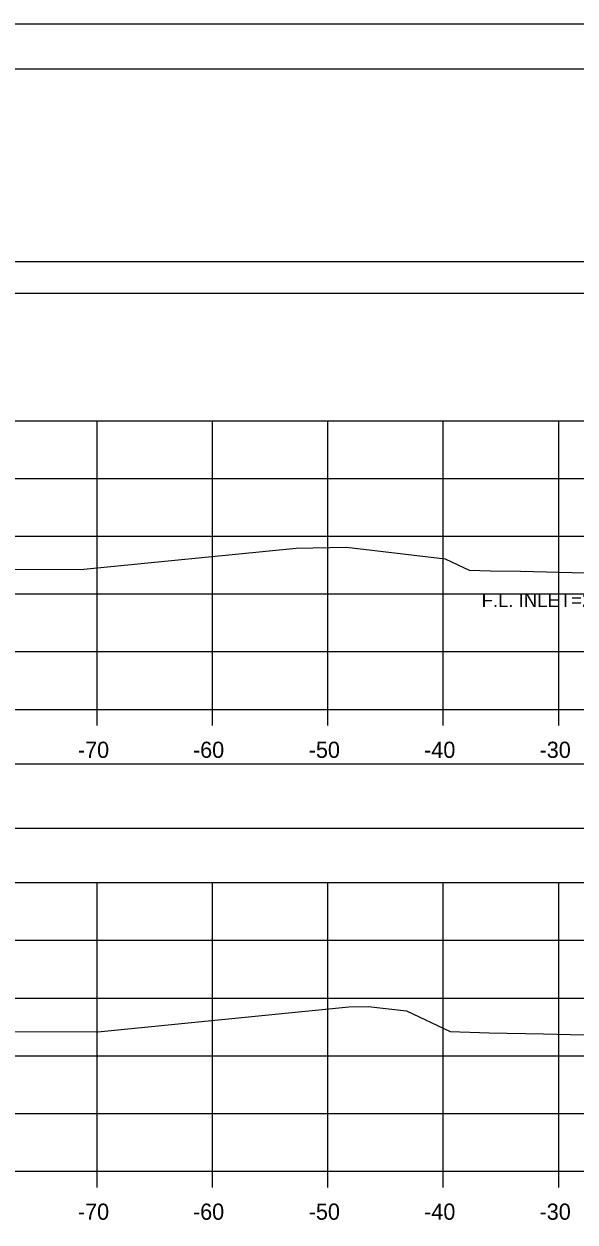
# Model space of a CAD drawing. Extents: x 1369627 to 1374022, y 380035 to 398173.
# Drawn here: x 1372022.2 to 1372069.9, y 389321.9 to 389425.6 of the extents above; entities that cross this region are included whole.
import ezdxf

# ---------------------------------------------------------------- set-up
doc = ezdxf.new("R2010")
doc.units = 0
for name, color, linetype in [('Default', 7, 'Continuous'), ('R_Axis', 7, 'Continuous'), ('R_Axis Annot', 7, 'Continuous'), ('R_Border', 7, 'Continuous'), ('R_Border Notes', 7, 'Continuous'), ('R_Exist Surface', 7, 'Continuous'), ('R_Grid', 7, 'Continuous'), ('R_No Plot', 7, 'Continuous')]:
    doc.layers.add(name, color=color, linetype=linetype)

msp = doc.modelspace()

# ---------------------------------------------------------------- linework, layer by layer
at = {"layer": 'Default'}
for points in [[(1371948.53, 389402.34), (1372248.53, 389402.34), (1372248.53, 389405.04), (1371948.53, 389405.04)], [(1371948.53, 389356.01), (1372248.53, 389356.01), (1372248.53, 389361.53), (1371948.53, 389361.53)]]:
    msp.add_lwpolyline(points, close=True, dxfattribs=at)
at = {"layer": 'R_Axis'}
for p, q in [((1371948.53, 389366.29), (1372248.53, 389366.29)), ((1372028.53, 389364.89), (1372028.53, 389366.29)), ((1372038.53, 389364.89), (1372038.53, 389366.29)), ((1372048.53, 389364.89), (1372048.53, 389366.29)), ((1372058.53, 389364.89), (1372058.53, 389366.29)), ((1372068.53, 389364.89), (1372068.53, 389366.29)), ((1371948.53, 389326.29), (1372248.53, 389326.29)), ((1372028.53, 389324.89), (1372028.53, 389326.29)), ((1372038.53, 389324.89), (1372038.53, 389326.29)), ((1372048.53, 389324.89), (1372048.53, 389326.29)), ((1372058.53, 389324.89), (1372058.53, 389326.29)), ((1372068.53, 389324.89), (1372068.53, 389326.29))]:
    msp.add_line(p, q, dxfattribs=at)
at = {"layer": 'R_Border'}
msp.add_line((1371940.53, 389421.75), (1372256.71, 389421.75), dxfattribs=at)
at = {"layer": 'R_Exist Surface'}
for points in [[(1372019.18, 389378.42), (1372027.09, 389378.39), (1372045.79, 389380.25), (1372050.14, 389380.33), (1372058.69, 389379.34), (1372060.77, 389378.35), (1372062.63, 389378.3), (1372065.22, 389378.25), (1372071.96, 389378.08)], [(1372019.41, 389338.4), (1372028.61, 389338.36), (1372050.35, 389340.52), (1372052.03, 389340.55), (1372055.34, 389340.17), (1372059.13, 389338.38), (1372062.51, 389338.29), (1372067.21, 389338.19), (1372071.9, 389338.08)]]:
    msp.add_lwpolyline(points, dxfattribs=at)
at = {"layer": 'R_Grid'}
for p, q in [((1371948.53, 389391.29), (1372248.53, 389391.29)), ((1372028.53, 389366.29), (1372028.53, 389391.29)), ((1372038.53, 389366.29), (1372038.53, 389391.29)), ((1372048.53, 389366.29), (1372048.53, 389391.29)), ((1372058.53, 389366.29), (1372058.53, 389391.29)), ((1372068.53, 389366.29), (1372068.53, 389391.29)), ((1371948.53, 389386.29), (1372248.53, 389386.29)), ((1371948.53, 389381.29), (1372248.53, 389381.29)), ((1371948.53, 389376.29), (1372248.53, 389376.29)), ((1371948.53, 389371.29), (1372248.53, 389371.29)), ((1371948.53, 389366.29), (1372248.53, 389366.29)), ((1371948.53, 389351.29), (1372248.53, 389351.29)), ((1372028.53, 389326.29), (1372028.53, 389351.29)), ((1372038.53, 389326.29), (1372038.53, 389351.29)), ((1372048.53, 389326.29), (1372048.53, 389351.29)), ((1372058.53, 389326.29), (1372058.53, 389351.29)), ((1372068.53, 389326.29), (1372068.53, 389351.29)), ((1371948.53, 389346.29), (1372248.53, 389346.29)), ((1371948.53, 389341.29), (1372248.53, 389341.29)), ((1371948.53, 389336.29), (1372248.53, 389336.29)), ((1371948.53, 389331.29), (1372248.53, 389331.29)), ((1371948.53, 389326.29), (1372248.53, 389326.29))]:
    msp.add_line(p, q, dxfattribs=at)
at = {"layer": 'R_No Plot'}
msp.add_line((1371928.13, 389425.65), (1372261.46, 389425.65), dxfattribs=at)
for points in [[(1371928.12, 389425.65), (1372261.46, 389425.65), (1372261.46, 389212.31), (1371928.12, 389212.31)], [(1372174.45, 389421.75), (1372194.07, 389421.75), (1372194.07, 389411.87), (1372210.18, 389411.87), (1372233.38, 389411.87), (1372233.38, 389379.2), (1372256.59, 389379.2), (1372256.71, 389216.29), (1371940.53, 389216.29), (1371940.53, 389421.75)]]:
    msp.add_lwpolyline(points, close=True, dxfattribs=at)

# ---------------------------------------------------------------- texts
at = {"layer": 'R_Axis Annot'}
for s, p in [('-70', (1372026.87, 389362.09)), ('-60', (1372036.84, 389362.09)), ('-50', (1372046.87, 389362.09)), ('-40', (1372056.87, 389362.09)), ('-30', (1372066.87, 389362.09)), ('-70', (1372026.87, 389322.09)), ('-60', (1372036.84, 389322.09)), ('-50', (1372046.87, 389322.09)), ('-40', (1372056.87, 389322.09)), ('-30', (1372066.87, 389322.09))]:
    msp.add_text(s, height=1.4, dxfattribs=at).set_placement(p)
at = {"layer": 'R_Border Notes'}
msp.add_text('F.L. INLET=236.81', height=1.2, dxfattribs=at).set_placement((1372061.85, 389375.15))

doc.saveas('drawing.dxf')
